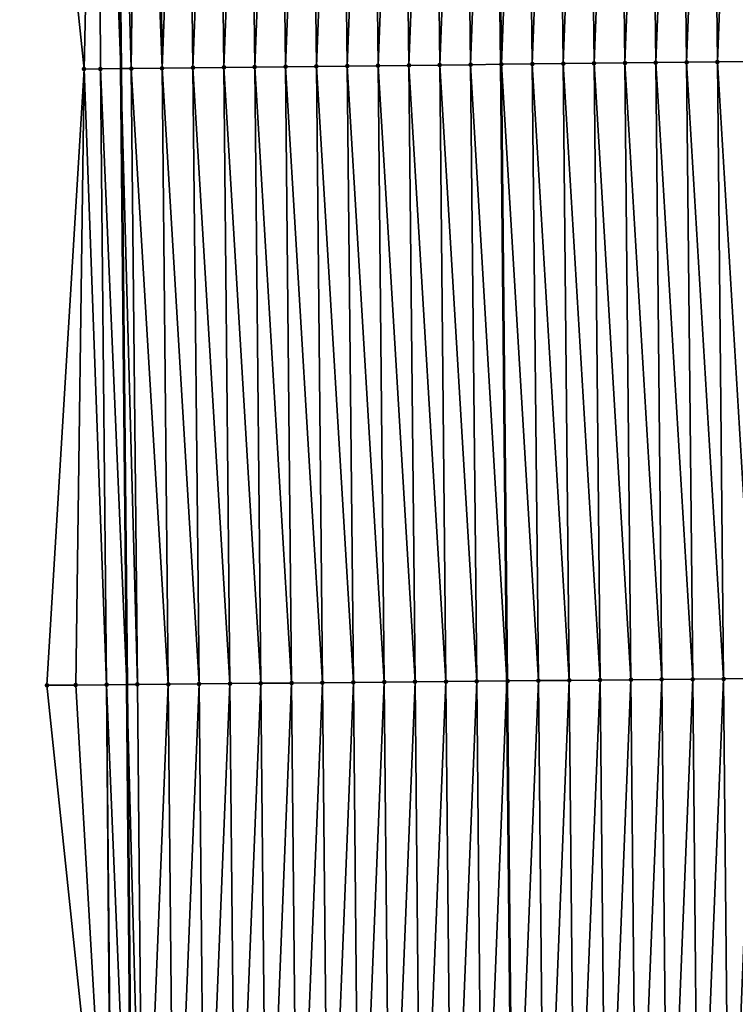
# Model space of a CAD drawing. Header units: feet. Extents: x 2007189 to 2022806, y 818621 to 837694.
# Tile 476 of 656: x 2011332 to 2011355, y 830837 to 830868. Entities that reach past the tile are written whole.
import ezdxf

# ---------------------------------------------------------------- set-up
doc = ezdxf.new("R2010")
doc.units = ezdxf.units.FT
doc.header["$MEASUREMENT"] = 0
for name, color, linetype, lineweight in [('EP_Travel Lane', 172, 'Continuous', 53), ('Road Shots', 141, 'Continuous', 100), ('Road X-Section', 40, 'Continuous', 13), ('STRIPING', 60, 'Continuous', 53)]:
    doc.layers.add(name, color=color, linetype=linetype, lineweight=lineweight)
doc.layers.add('I-77-MM17-21_SB-Surface-Border', color=7, linetype='Continuous')
doc.layers.add('I-77-MM17-21_SB-Surface-TIN', color=7, linetype='Continuous')

msp = doc.modelspace()

# ---------------------------------------------------------------- linework, layer by layer
at = {"layer": 'EP_Travel Lane'}
msp.add_polyline3d([(2011334.890869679, 830926.8194697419, 328.3462590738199), (2011335.114201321, 830906.8209515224, 328.2471406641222), (2011335.337531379, 830886.8225752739, 328.1241626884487), (2011335.560860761, 830866.8242594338, 327.9910895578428), (2011335.747577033, 830846.8676849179, 327.8624220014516), (2011335.927740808, 830826.8687773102, 327.7546426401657), (2011336.107904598, 830806.8698679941, 327.6472077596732), (2011336.288068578, 830786.8709375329, 327.5431673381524), (2011336.468230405, 830766.8722461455, 327.4003307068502), (2011336.648391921, 830746.8735891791, 327.2519640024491), (2011336.828555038, 830726.8747545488, 327.1323691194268), (2011337.008717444, 830706.8759988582, 327.0000259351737), (2011337.188882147, 830686.876988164, 326.9089942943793)], dxfattribs=at)
at = {"layer": 'I-77-MM17-21_SB-Surface-Border', "color": 3, "linetype": 'Continuous', "lineweight": -3}
msp.add_polyline3d([(2011333.542820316, 830686.8430368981, 326.751216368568), (2011335.962372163, 830706.8661963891, 326.9643362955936), (2011336.259068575, 830726.8694134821, 327.1139084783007), (2011334.819829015, 830746.8564750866, 327.1869302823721), (2011334.785086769, 830766.8564941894, 327.3402873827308), (2011335.255585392, 830786.8612606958, 327.5086366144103), (2011334.05727037, 830806.8506572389, 327.5772326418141), (2011335.253691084, 830826.8624472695, 327.7341384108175), (2011333.157678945, 830846.8434077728, 327.7763891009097), (2011334.367708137, 830866.810783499, 327.9576522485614), (2011332.277588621, 830886.788103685, 328.0235506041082), (2011334.321755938, 830906.8119848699, 328.2276932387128), (2011334.609498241, 830926.8162918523, 328.3383683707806)], dxfattribs=at)
at = {"layer": 'I-77-MM17-21_SB-Surface-TIN', "color": 128, "linetype": 'Continuous', "lineweight": -3}
for points in [[(2011338.66603703, 830886.8603258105, 328.1911059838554), (2011338.89524738, 830866.8621036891, 328.0536181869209), (2011339.66597228, 830886.8717057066, 328.2046703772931)], [(2011339.66597228, 830886.8717057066, 328.2046703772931), (2011338.89524738, 830866.8621036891, 328.0536181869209), (2011339.895182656, 830866.8734813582, 328.0675552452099)], [(2011339.66597228, 830886.8717057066, 328.2046703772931), (2011339.895182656, 830866.8734813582, 328.0675552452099), (2011340.66590763, 830886.8830769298, 328.219689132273)], [(2011340.66590763, 830886.8830769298, 328.219689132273), (2011339.895182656, 830866.8734813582, 328.0675552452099), (2011340.895118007, 830866.8848524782, 328.0825905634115)], [(2011340.66590763, 830886.8830769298, 328.219689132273), (2011340.895118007, 830866.8848524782, 328.0825905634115), (2011341.665843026, 830886.8944440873, 328.2353897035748)], [(2011341.665843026, 830886.8944440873, 328.2353897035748), (2011340.895118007, 830866.8848524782, 328.0825905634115), (2011341.895053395, 830866.8962202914, 328.0981803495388)], [(2011341.665843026, 830886.8944440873, 328.2353897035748), (2011341.895053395, 830866.8962202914, 328.0981803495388), (2011342.665778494, 830886.9058049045, 328.2521534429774)], [(2011342.665778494, 830886.9058049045, 328.2521534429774), (2011341.895053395, 830866.8962202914, 328.0981803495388), (2011342.894988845, 830866.9075828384, 328.1146532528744)], [(2011342.665778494, 830886.9058049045, 328.2521534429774), (2011342.894988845, 830866.9075828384, 328.1146532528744), (2011343.665713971, 830886.9171650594, 328.2690283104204)], [(2011343.665713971, 830886.9171650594, 328.2690283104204), (2011342.894988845, 830866.9075828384, 328.1146532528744), (2011343.894924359, 830866.9189396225, 328.1320925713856)], [(2011343.665713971, 830886.9171650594, 328.2690283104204), (2011343.894924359, 830866.9189396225, 328.1320925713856), (2011344.665649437, 830886.9285261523, 328.2857458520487)], [(2011344.665649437, 830886.9285261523, 328.2857458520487), (2011343.894924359, 830866.9189396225, 328.1320925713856), (2011344.89485996, 830866.9302889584, 328.1507809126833)], [(2011344.665649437, 830886.9285261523, 328.2857458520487), (2011344.89485996, 830866.9302889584, 328.1507809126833), (2011345.665585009, 830886.9398779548, 328.3040213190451)], [(2011345.665585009, 830886.9398779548, 328.3040213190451), (2011344.89485996, 830866.9302889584, 328.1507809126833), (2011345.894795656, 830866.9416298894, 328.1708786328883)], [(2011345.665585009, 830886.9398779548, 328.3040213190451), (2011345.894795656, 830866.9416298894, 328.1708786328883), (2011346.665520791, 830886.9512114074, 328.3253739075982)], [(2011346.665520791, 830886.9512114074, 328.3253739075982), (2011345.894795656, 830866.9416298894, 328.1708786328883), (2011346.894731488, 830866.9529590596, 328.1929485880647)], [(2011346.665520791, 830886.9512114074, 328.3253739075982), (2011346.894731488, 830866.9529590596, 328.1929485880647), (2011347.635445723, 830886.9621915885, 328.3482860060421)], [(2011346.894731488, 830866.9529590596, 328.1929485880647), (2011347.871474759, 830866.9640179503, 328.2157658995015), (2011347.635445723, 830886.9621915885, 328.3482860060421)], [(2011347.665456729, 830886.9625313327, 328.348994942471), (2011347.635445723, 830886.9621915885, 328.3482860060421), (2011347.871474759, 830866.9640179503, 328.2157658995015)], [(2011347.665456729, 830886.9625313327, 328.348994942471), (2011347.894667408, 830866.9642805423, 328.2163076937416), (2011348.665392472, 830886.9738682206, 328.3697714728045)], [(2011347.665456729, 830886.9625313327, 328.348994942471), (2011347.871474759, 830866.9640179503, 328.2157658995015), (2011347.894667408, 830866.9642805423, 328.2163076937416)], [(2011348.665392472, 830886.9738682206, 328.3697714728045), (2011347.894667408, 830866.9642805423, 328.2163076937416), (2011348.894603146, 830866.9756178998, 328.237004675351)], [(2011348.665392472, 830886.9738682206, 328.3697714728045), (2011348.894603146, 830866.9756178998, 328.237004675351), (2011349.665327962, 830886.9852272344, 328.386837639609)], [(2011349.665327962, 830886.9852272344, 328.386837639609), (2011348.894603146, 830866.9756178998, 328.237004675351), (2011349.894538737, 830866.9869680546, 328.2555557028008)], [(2011349.665327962, 830886.9852272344, 328.386837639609), (2011349.894538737, 830866.9869680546, 328.2555557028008), (2011350.665263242, 830886.9966044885, 328.4008450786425)], [(2011350.665263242, 830886.9966044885, 328.4008450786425), (2011349.894538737, 830866.9869680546, 328.2555557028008), (2011350.894474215, 830866.9983280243, 328.2724607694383)], [(2011350.665263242, 830886.9966044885, 328.4008450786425), (2011350.894474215, 830866.9983280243, 328.2724607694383), (2011351.665198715, 830887.0079649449, 328.4176693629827)], [(2011351.665198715, 830887.0079649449, 328.4176693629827), (2011350.894474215, 830866.9983280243, 328.2724607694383), (2011351.894409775, 830867.0096809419, 328.2905484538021)], [(2011351.665198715, 830887.0079649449, 328.4176693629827), (2011351.894409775, 830867.0096809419, 328.2905484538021), (2011352.665134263, 830887.0193188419, 328.4355936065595)], [(2011352.665134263, 830887.0193188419, 328.4355936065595), (2011351.894409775, 830867.0096809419, 328.2905484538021), (2011352.894345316, 830867.0210354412, 328.3083709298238)], [(2011352.665134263, 830887.0193188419, 328.4355936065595), (2011352.894345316, 830867.0210354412, 328.3083709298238), (2011353.665069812, 830887.0306726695, 328.4535294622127)], [(2011353.665069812, 830887.0306726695, 328.4535294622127), (2011352.894345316, 830867.0210354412, 328.3083709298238), (2011353.894280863, 830867.032389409, 328.3262825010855)], [(2011353.665069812, 830887.0306726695, 328.4535294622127), (2011353.894280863, 830867.032389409, 328.3262825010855), (2011354.665005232, 830887.0420377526, 328.4695778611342)], [(2011354.665005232, 830887.0420377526, 328.4695778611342), (2011353.894280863, 830867.032389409, 328.3262825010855), (2011354.894216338, 830867.0437496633, 328.3431398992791)], [(2011354.665005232, 830887.0420377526, 328.4695778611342), (2011354.894216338, 830867.0437496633, 328.3431398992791), (2011355.664940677, 830887.0534006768, 328.4859883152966)], [(2011355.664940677, 830887.0534006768, 328.4859883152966), (2011354.894216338, 830867.0437496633, 328.3431398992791), (2011355.894151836, 830867.0551079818, 328.3603219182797)], [(2011334.800339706, 830886.8164938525, 328.1114833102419), (2011332.277588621, 830886.788103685, 328.0235506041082), (2011334.367708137, 830866.810783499, 327.9576522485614)], [(2011334.800339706, 830886.8164938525, 328.1114833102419), (2011334.367708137, 830866.810783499, 327.9576522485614), (2011334.895504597, 830866.8167396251, 327.973284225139)], [(2011334.800339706, 830886.8164938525, 328.1114833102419), (2011335.560860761, 830866.8242594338, 327.9910895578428), (2011335.337531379, 830886.8225752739, 328.1241626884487)], [(2011334.800339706, 830886.8164938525, 328.1114833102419), (2011334.895504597, 830866.8167396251, 327.973284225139), (2011335.560860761, 830866.8242594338, 327.9910895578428)], [(2011336.139394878, 830886.8316529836, 328.1430891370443), (2011335.337531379, 830886.8225752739, 328.1241626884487), (2011335.895440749, 830866.8280408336, 328.0000431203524)], [(2011335.895440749, 830866.8280408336, 328.0000431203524), (2011335.337531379, 830886.8225752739, 328.1241626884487), (2011335.560860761, 830866.8242594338, 327.9910895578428)], [(2011336.139394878, 830886.8316529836, 328.1430891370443), (2011335.895440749, 830866.8280408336, 328.0000431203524), (2011336.895376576, 830866.8393704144, 328.0220442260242)], [(2011336.139394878, 830886.8316529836, 328.1430891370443), (2011336.895376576, 830866.8393704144, 328.0220442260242), (2011336.666166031, 830886.8376094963, 328.1566862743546)], [(2011336.666166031, 830886.8376094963, 328.1566862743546), (2011336.895376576, 830866.8393704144, 328.0220442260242), (2011337.666101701, 830886.848952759, 328.1763938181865)], [(2011337.666101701, 830886.848952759, 328.1763938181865), (2011336.895376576, 830866.8393704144, 328.0220442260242), (2011337.89531207, 830866.8507290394, 328.0391748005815)], [(2011337.666101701, 830886.848952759, 328.1763938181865), (2011337.89531207, 830866.8507290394, 328.0391748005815), (2011338.66603703, 830886.8603258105, 328.1911059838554)], [(2011338.66603703, 830886.8603258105, 328.1911059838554), (2011337.89531207, 830866.8507290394, 328.0391748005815), (2011338.89524738, 830866.8621036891, 328.0536181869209)], [(2011334.093084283, 830846.8521568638, 327.8105741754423), (2011334.367708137, 830866.810783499, 327.9576522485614), (2011333.157678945, 830846.8434077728, 327.7763891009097)], [(2011334.093084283, 830846.8521568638, 327.8105741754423), (2011335.093040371, 830846.8615304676, 327.8437538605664), (2011334.367708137, 830866.810783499, 327.9576522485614)], [(2011335.093040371, 830846.8615304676, 327.8437538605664), (2011334.895504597, 830866.8167396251, 327.973284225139), (2011334.367708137, 830866.810783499, 327.9576522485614)], [(2011334.895504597, 830866.8167396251, 327.973284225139), (2011335.747577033, 830846.8676849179, 327.8624220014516), (2011335.560860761, 830866.8242594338, 327.9910895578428)], [(2011335.093040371, 830846.8615304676, 327.8437538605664), (2011335.747577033, 830846.8676849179, 327.8624220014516), (2011334.895504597, 830866.8167396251, 327.973284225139)], [(2011336.092996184, 830846.870932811, 327.8722737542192), (2011335.895440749, 830866.8280408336, 328.0000431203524), (2011335.560860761, 830866.8242594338, 327.9910895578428)], [(2011336.092996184, 830846.870932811, 327.8722737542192), (2011335.560860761, 830866.8242594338, 327.9910895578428), (2011335.747577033, 830846.8676849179, 327.8624220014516)], [(2011337.092951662, 830846.8803700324, 327.8951386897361), (2011336.895376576, 830866.8393704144, 328.0220442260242), (2011335.895440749, 830866.8280408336, 328.0000431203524)], [(2011336.092996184, 830846.870932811, 327.8722737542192), (2011337.092951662, 830846.8803700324, 327.8951386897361), (2011335.895440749, 830866.8280408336, 328.0000431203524)], [(2011338.092906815, 830846.8898412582, 327.9124902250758), (2011337.89531207, 830866.8507290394, 328.0391748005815), (2011336.895376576, 830866.8393704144, 328.0220442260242)], [(2011337.092951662, 830846.8803700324, 327.8951386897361), (2011338.092906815, 830846.8898412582, 327.9124902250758), (2011336.895376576, 830866.8393704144, 328.0220442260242)], [(2011339.092861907, 830846.8993188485, 327.9288098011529), (2011338.89524738, 830866.8621036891, 328.0536181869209), (2011337.89531207, 830866.8507290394, 328.0391748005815)], [(2011338.092906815, 830846.8898412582, 327.9124902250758), (2011339.092861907, 830846.8993188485, 327.9288098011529), (2011337.89531207, 830866.8507290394, 328.0391748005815)], [(2011340.092816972, 830846.9087991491, 327.9446899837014), (2011339.895182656, 830866.8734813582, 328.0675552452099), (2011338.89524738, 830866.8621036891, 328.0536181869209)], [(2011339.092861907, 830846.8993188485, 327.9288098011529), (2011340.092816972, 830846.9087991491, 327.9446899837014), (2011338.89524738, 830866.8621036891, 328.0536181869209)], [(2011341.092772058, 830846.9182774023, 327.9609020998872), (2011340.895118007, 830866.8848524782, 328.0825905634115), (2011339.895182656, 830866.8734813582, 328.0675552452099)], [(2011340.092816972, 830846.9087991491, 327.9446899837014), (2011341.092772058, 830846.9182774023, 327.9609020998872), (2011339.895182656, 830866.8734813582, 328.0675552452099)], [(2011342.092727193, 830846.9277504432, 327.9779593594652), (2011341.895053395, 830866.8962202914, 328.0981803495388), (2011340.895118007, 830866.8848524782, 328.0825905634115)], [(2011341.092772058, 830846.9182774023, 327.9609020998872), (2011342.092727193, 830846.9277504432, 327.9779593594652), (2011340.895118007, 830866.8848524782, 328.0825905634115)], [(2011343.092682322, 830846.9372241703, 327.9949053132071), (2011342.894988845, 830866.9075828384, 328.1146532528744), (2011341.895053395, 830866.8962202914, 328.0981803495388)], [(2011342.092727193, 830846.9277504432, 327.9779593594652), (2011343.092682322, 830846.9372241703, 327.9949053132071), (2011341.895053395, 830866.8962202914, 328.0981803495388)], [(2011344.092637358, 830846.9467075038, 328.0102937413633), (2011343.894924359, 830866.9189396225, 328.1320925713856), (2011342.894988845, 830866.9075828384, 328.1146532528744)], [(2011343.092682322, 830846.9372241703, 327.9949053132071), (2011344.092637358, 830846.9467075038, 328.0102937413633), (2011342.894988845, 830866.9075828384, 328.1146532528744)], [(2011345.092592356, 830846.9561948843, 328.0250260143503), (2011344.89485996, 830866.9302889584, 328.1507809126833), (2011343.894924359, 830866.9189396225, 328.1320925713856)], [(2011344.092637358, 830846.9467075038, 328.0102937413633), (2011345.092592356, 830846.9561948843, 328.0250260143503), (2011343.894924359, 830866.9189396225, 328.1320925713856)], [(2011346.092547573, 830846.9656594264, 328.0434612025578), (2011345.894795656, 830866.9416298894, 328.1708786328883), (2011344.89485996, 830866.9302889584, 328.1507809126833)], [(2011345.092592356, 830846.9561948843, 328.0250260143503), (2011346.092547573, 830846.9656594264, 328.0434612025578), (2011344.89485996, 830866.9302889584, 328.1507809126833)], [(2011347.092502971, 830846.975105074, 328.0649599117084), (2011346.894731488, 830866.9529590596, 328.1929485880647), (2011345.894795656, 830866.9416298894, 328.1708786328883)], [(2011346.092547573, 830846.9656594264, 328.0434612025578), (2011347.092502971, 830846.975105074, 328.0649599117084), (2011345.894795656, 830866.9416298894, 328.1708786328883)], [(2011346.894731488, 830866.9529590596, 328.1929485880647), (2011348.072294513, 830846.9843575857, 328.0864574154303), (2011347.871474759, 830866.9640179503, 328.2157658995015)], [(2011347.092502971, 830846.975105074, 328.0649599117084), (2011348.072294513, 830846.9843575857, 328.0864574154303), (2011346.894731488, 830866.9529590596, 328.1929485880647)], [(2011348.092458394, 830846.9845480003, 328.0868998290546), (2011347.894667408, 830866.9642805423, 328.2163076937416), (2011347.871474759, 830866.9640179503, 328.2157658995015)], [(2011348.092458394, 830846.9845480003, 328.0868998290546), (2011347.871474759, 830866.9640179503, 328.2157658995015), (2011348.072294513, 830846.9843575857, 328.0864574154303)], [(2011349.092413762, 830846.9939967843, 328.1078900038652), (2011348.894603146, 830866.9756178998, 328.237004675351), (2011347.894667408, 830866.9642805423, 328.2163076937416)], [(2011348.092458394, 830846.9845480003, 328.0868998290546), (2011349.092413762, 830846.9939967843, 328.1078900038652), (2011347.894667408, 830866.9642805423, 328.2163076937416)], [(2011350.092369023, 830847.0034567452, 328.1270679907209), (2011349.894538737, 830866.9869680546, 328.2555557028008), (2011348.894603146, 830866.9756178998, 328.237004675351)], [(2011349.092413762, 830846.9939967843, 328.1078900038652), (2011350.092369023, 830847.0034567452, 328.1270679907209), (2011348.894603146, 830866.9756178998, 328.237004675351)], [(2011351.092324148, 830847.0129308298, 328.1439560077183), (2011350.894474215, 830866.9983280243, 328.2724607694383), (2011349.894538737, 830866.9869680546, 328.2555557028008)], [(2011350.092369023, 830847.0034567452, 328.1270679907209), (2011351.092324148, 830847.0129308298, 328.1439560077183), (2011349.894538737, 830866.9869680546, 328.2555557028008)], [(2011352.092279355, 830847.0223963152, 328.1622382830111), (2011351.894409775, 830867.0096809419, 328.2905484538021), (2011350.894474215, 830866.9983280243, 328.2724607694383)], [(2011351.092324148, 830847.0129308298, 328.1439560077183), (2011352.092279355, 830847.0223963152, 328.1622382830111), (2011350.894474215, 830866.9983280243, 328.2724607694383)], [(2011353.092234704, 830847.0318470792, 328.1829074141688), (2011352.894345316, 830867.0210354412, 328.3083709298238), (2011351.894409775, 830867.0096809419, 328.2905484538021)], [(2011352.092279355, 830847.0223963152, 328.1622382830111), (2011353.092234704, 830847.0318470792, 328.1829074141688), (2011351.894409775, 830867.0096809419, 328.2905484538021)], [(2011354.092189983, 830847.0413051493, 328.2023919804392), (2011353.894280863, 830867.032389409, 328.3262825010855), (2011352.894345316, 830867.0210354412, 328.3083709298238)], [(2011353.092234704, 830847.0318470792, 328.1829074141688), (2011354.092189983, 830847.0413051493, 328.2023919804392), (2011352.894345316, 830867.0210354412, 328.3083709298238)], [(2011355.092145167, 830847.0507731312, 328.2202694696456), (2011354.894216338, 830867.0437496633, 328.3431398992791), (2011353.894280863, 830867.032389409, 328.3262825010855)], [(2011354.092189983, 830847.0413051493, 328.2023919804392), (2011355.092145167, 830847.0507731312, 328.2202694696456), (2011353.894280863, 830867.032389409, 328.3262825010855)], [(2011356.09210045, 830847.0602306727, 328.2398397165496), (2011355.894151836, 830867.0551079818, 328.3603219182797), (2011354.894216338, 830867.0437496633, 328.3431398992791)], [(2011355.092145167, 830847.0507731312, 328.2202694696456), (2011356.09210045, 830847.0602306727, 328.2398397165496), (2011354.894216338, 830867.0437496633, 328.3431398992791)], [(2011348.092458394, 830846.9845480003, 328.0868998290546), (2011348.284023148, 830826.9854852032, 328.0220035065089), (2011349.092413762, 830846.9939967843, 328.1078900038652)], [(2011349.092413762, 830846.9939967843, 328.1078900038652), (2011348.284023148, 830826.9854852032, 328.0220035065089), (2011349.283978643, 830826.9949207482, 328.045141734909)], [(2011349.092413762, 830846.9939967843, 328.1078900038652), (2011349.283978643, 830826.9949207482, 328.045141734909), (2011350.092369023, 830847.0034567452, 328.1270679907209)], [(2011350.092369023, 830847.0034567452, 328.1270679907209), (2011349.283978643, 830826.9949207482, 328.045141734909), (2011350.283933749, 830827.0043967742, 328.0617164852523)], [(2011350.092369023, 830847.0034567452, 328.1270679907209), (2011350.283933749, 830827.0043967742, 328.0617164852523), (2011351.092324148, 830847.0129308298, 328.1439560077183)], [(2011351.092324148, 830847.0129308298, 328.1439560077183), (2011350.283933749, 830827.0043967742, 328.0617164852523), (2011351.283888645, 830827.0138949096, 328.0747064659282)], [(2011351.092324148, 830847.0129308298, 328.1439560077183), (2011351.283888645, 830827.0138949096, 328.0747064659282), (2011352.092279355, 830847.0223963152, 328.1622382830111)], [(2011352.092279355, 830847.0223963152, 328.1622382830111), (2011351.283888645, 830827.0138949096, 328.0747064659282), (2011352.283843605, 830827.0233861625, 328.0888123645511)], [(2011352.092279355, 830847.0223963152, 328.1622382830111), (2011352.283843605, 830827.0233861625, 328.0888123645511), (2011353.092234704, 830847.0318470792, 328.1829074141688)], [(2011353.092234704, 830847.0318470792, 328.1829074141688), (2011352.283843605, 830827.0233861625, 328.0888123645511), (2011353.283798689, 830827.0328645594, 328.1050027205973)], [(2011353.092234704, 830847.0318470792, 328.1829074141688), (2011353.283798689, 830827.0328645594, 328.1050027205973), (2011354.092189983, 830847.0413051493, 328.2023919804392)], [(2011354.092189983, 830847.0413051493, 328.2023919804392), (2011353.283798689, 830827.0328645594, 328.1050027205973), (2011354.283753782, 830827.0423421, 328.1213318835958)], [(2011354.092189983, 830847.0413051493, 328.2023919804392), (2011354.283753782, 830827.0423421, 328.1213318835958), (2011355.092145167, 830847.0507731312, 328.2202694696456)], [(2011355.092145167, 830847.0507731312, 328.2202694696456), (2011354.283753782, 830827.0423421, 328.1213318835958), (2011355.28370883, 830827.0518241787, 328.1369252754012)], [(2011355.092145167, 830847.0507731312, 328.2202694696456), (2011355.28370883, 830827.0518241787, 328.1369252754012), (2011356.09210045, 830847.0602306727, 328.2398397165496)], [(2011356.09210045, 830847.0602306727, 328.2398397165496), (2011355.28370883, 830827.0518241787, 328.1369252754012), (2011356.283663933, 830827.0613006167, 328.1534332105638)], [(2011334.093084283, 830846.8521568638, 327.8105741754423), (2011333.157678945, 830846.8434077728, 327.7763891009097), (2011335.253691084, 830826.8624472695, 327.7341384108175)], [(2011334.093084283, 830846.8521568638, 327.8105741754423), (2011335.253691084, 830826.8624472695, 327.7341384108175), (2011335.093040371, 830846.8615304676, 327.8437538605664)], [(2011335.093040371, 830846.8615304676, 327.8437538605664), (2011335.927740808, 830826.8687773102, 327.7546426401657), (2011335.747577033, 830846.8676849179, 327.8624220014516)], [(2011335.093040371, 830846.8615304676, 327.8437538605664), (2011335.284602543, 830826.8627372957, 327.7351217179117), (2011335.927740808, 830826.8687773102, 327.7546426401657)], [(2011335.093040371, 830846.8615304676, 327.8437538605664), (2011335.253691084, 830826.8624472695, 327.7341384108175), (2011335.284602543, 830826.8627372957, 327.7351217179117)], [(2011336.092996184, 830846.870932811, 327.8722737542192), (2011335.747577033, 830846.8676849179, 327.8624220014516), (2011336.284558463, 830826.8721283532, 327.7654729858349)], [(2011336.284558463, 830826.8721283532, 327.7654729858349), (2011335.747577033, 830846.8676849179, 327.8624220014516), (2011335.927740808, 830826.8687773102, 327.7546426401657)], [(2011336.092996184, 830846.870932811, 327.8722737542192), (2011336.284558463, 830826.8721283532, 327.7654729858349), (2011337.092951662, 830846.8803700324, 327.8951386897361)], [(2011337.092951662, 830846.8803700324, 327.8951386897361), (2011336.284558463, 830826.8721283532, 327.7654729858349), (2011337.284514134, 830826.8815455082, 327.7915929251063)], [(2011337.092951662, 830846.8803700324, 327.8951386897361), (2011337.284514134, 830826.8815455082, 327.7915929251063), (2011338.092906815, 830846.8898412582, 327.9124902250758)], [(2011338.092906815, 830846.8898412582, 327.9124902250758), (2011337.284514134, 830826.8815455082, 327.7915929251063), (2011338.284469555, 830826.8909887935, 327.8134761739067)], [(2011338.092906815, 830846.8898412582, 327.9124902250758), (2011338.284469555, 830826.8909887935, 327.8134761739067), (2011339.092861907, 830846.8993188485, 327.9288098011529)], [(2011339.092861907, 830846.8993188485, 327.9288098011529), (2011338.284469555, 830826.8909887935, 327.8134761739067), (2011339.284424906, 830826.9004392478, 327.8341969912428)], [(2011339.092861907, 830846.8993188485, 327.9288098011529), (2011339.284424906, 830826.9004392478, 327.8341969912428), (2011340.092816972, 830846.9087991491, 327.9446899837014)], [(2011340.092816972, 830846.9087991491, 327.9446899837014), (2011339.284424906, 830826.9004392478, 327.8341969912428), (2011340.284380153, 830826.9099006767, 327.8531385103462)], [(2011340.092816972, 830846.9087991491, 327.9446899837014), (2011340.284380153, 830826.9099006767, 327.8531385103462), (2011341.092772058, 830846.9182774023, 327.9609020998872)], [(2011341.092772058, 830846.9182774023, 327.9609020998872), (2011340.284380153, 830826.9099006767, 327.8531385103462), (2011341.28433527, 830826.9193755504, 327.8699000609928)], [(2011341.092772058, 830846.9182774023, 327.9609020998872), (2011341.28433527, 830826.9193755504, 327.8699000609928), (2011342.092727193, 830846.9277504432, 327.9779593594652)], [(2011342.092727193, 830846.9277504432, 327.9779593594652), (2011341.28433527, 830826.9193755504, 327.8699000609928), (2011342.284290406, 830826.928848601, 327.8869572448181)], [(2011342.092727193, 830846.9277504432, 327.9779593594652), (2011342.284290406, 830826.928848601, 327.8869572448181), (2011343.092682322, 830846.9372241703, 327.9949053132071)], [(2011343.092682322, 830846.9372241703, 327.9949053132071), (2011342.284290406, 830826.928848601, 327.8869572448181), (2011343.284245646, 830826.9383106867, 327.9057922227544)], [(2011343.092682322, 830846.9372241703, 327.9949053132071), (2011343.284245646, 830826.9383106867, 327.9057922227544), (2011344.092637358, 830846.9467075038, 328.0102937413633)], [(2011344.092637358, 830846.9467075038, 328.0102937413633), (2011343.284245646, 830826.9383106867, 327.9057922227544), (2011344.284200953, 830826.9477658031, 327.9257571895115)], [(2011344.092637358, 830846.9467075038, 328.0102937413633), (2011344.284200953, 830826.9477658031, 327.9257571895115), (2011345.092592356, 830846.9561948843, 328.0250260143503)], [(2011345.092592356, 830846.9561948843, 328.0250260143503), (2011344.284200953, 830826.9477658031, 327.9257571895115), (2011345.284156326, 830826.9572140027, 327.9468436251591)], [(2011345.092592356, 830846.9561948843, 328.0250260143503), (2011345.284156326, 830826.9572140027, 327.9468436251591), (2011346.092547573, 830846.9656594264, 328.0434612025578)], [(2011346.092547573, 830846.9656594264, 328.0434612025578), (2011345.284156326, 830826.9572140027, 327.9468436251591), (2011346.284111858, 830826.9666456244, 327.970617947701)], [(2011346.092547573, 830846.9656594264, 328.0434612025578), (2011346.284111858, 830826.9666456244, 327.970617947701), (2011347.092502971, 830846.975105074, 328.0649599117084)], [(2011347.092502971, 830846.975105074, 328.0649599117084), (2011346.284111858, 830826.9666456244, 327.970617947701), (2011347.284067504, 830826.9760653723, 327.9963174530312)], [(2011347.092502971, 830846.975105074, 328.0649599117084), (2011347.284067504, 830826.9760653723, 327.9963174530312), (2011348.072294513, 830846.9843575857, 328.0864574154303)], [(2011347.284067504, 830826.9760653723, 327.9963174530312), (2011348.266342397, 830826.9853186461, 328.021549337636), (2011348.072294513, 830846.9843575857, 328.0864574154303)], [(2011348.092458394, 830846.9845480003, 328.0868998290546), (2011348.072294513, 830846.9843575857, 328.0864574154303), (2011348.266342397, 830826.9853186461, 328.021549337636)], [(2011348.092458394, 830846.9845480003, 328.0868998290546), (2011348.266342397, 830826.9853186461, 328.021549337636), (2011348.284023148, 830826.9854852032, 328.0220035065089)]]:
    msp.add_3dface(points, dxfattribs=at)
at = {"layer": 'Road Shots', "lineweight": 100}
for p in [(2011334.367708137, 830866.810783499, 327.9576522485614), (2011334.895504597, 830866.8167396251, 327.973284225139), (2011335.895440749, 830866.8280408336, 328.0000431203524), (2011336.895376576, 830866.8393704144, 328.0220442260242), (2011337.89531207, 830866.8507290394, 328.0391748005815), (2011338.89524738, 830866.8621036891, 328.0536181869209), (2011339.895182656, 830866.8734813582, 328.0675552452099), (2011340.895118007, 830866.8848524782, 328.0825905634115), (2011341.895053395, 830866.8962202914, 328.0981803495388), (2011342.894988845, 830866.9075828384, 328.1146532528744), (2011343.894924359, 830866.9189396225, 328.1320925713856), (2011344.89485996, 830866.9302889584, 328.1507809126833), (2011345.894795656, 830866.9416298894, 328.1708786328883), (2011346.894731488, 830866.9529590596, 328.1929485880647), (2011347.894667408, 830866.9642805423, 328.2163076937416), (2011348.894603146, 830866.9756178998, 328.237004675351), (2011349.894538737, 830866.9869680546, 328.2555557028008), (2011350.894474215, 830866.9983280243, 328.2724607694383), (2011351.894409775, 830867.0096809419, 328.2905484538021), (2011352.894345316, 830867.0210354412, 328.3083709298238), (2011353.894280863, 830867.032389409, 328.3262825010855), (2011354.894216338, 830867.0437496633, 328.3431398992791), (2011349.092413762, 830846.9939967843, 328.1078900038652), (2011350.092369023, 830847.0034567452, 328.1270679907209), (2011351.092324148, 830847.0129308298, 328.1439560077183), (2011352.092279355, 830847.0223963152, 328.1622382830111), (2011353.092234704, 830847.0318470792, 328.1829074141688), (2011354.092189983, 830847.0413051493, 328.2023919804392), (2011355.092145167, 830847.0507731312, 328.2202694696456), (2011333.157678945, 830846.8434077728, 327.7763891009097), (2011334.093084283, 830846.8521568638, 327.8105741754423), (2011335.093040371, 830846.8615304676, 327.8437538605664), (2011336.092996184, 830846.870932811, 327.8722737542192), (2011337.092951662, 830846.8803700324, 327.8951386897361), (2011338.092906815, 830846.8898412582, 327.9124902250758), (2011339.092861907, 830846.8993188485, 327.9288098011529), (2011340.092816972, 830846.9087991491, 327.9446899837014), (2011341.092772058, 830846.9182774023, 327.9609020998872), (2011342.092727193, 830846.9277504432, 327.9779593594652), (2011343.092682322, 830846.9372241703, 327.9949053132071), (2011344.092637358, 830846.9467075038, 328.0102937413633), (2011345.092592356, 830846.9561948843, 328.0250260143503), (2011346.092547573, 830846.9656594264, 328.0434612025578), (2011347.092502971, 830846.975105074, 328.0649599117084), (2011348.092458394, 830846.9845480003, 328.0868998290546)]:
    msp.add_point(p, dxfattribs=at)
at = {"layer": 'Road X-Section', "extrusion": (-0.01146057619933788, 0.9999165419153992, 0.005963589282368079), "elevation": 807748.3732521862, "flags": 128}
msp.add_lwpolyline([(-2020766.17906734, -4489.061132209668), (-2020765.17906734, -4489.025288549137), (-2020764.17906734, -4488.996661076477), (-2020763.179067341, -4488.967727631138), (-2020762.179067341, -4488.930831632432), (-2020761.17906734, -4488.899269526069), (-2020760.17906734, -4488.876706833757), (-2020759.179067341, -4488.868257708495), (-2020758.17906734, -4488.855159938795), (-2020757.17906734, -4488.841011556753), (-2020756.17906734, -4488.828659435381), (-2020755.179067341, -4488.816440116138), (-2020754.179067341, -4488.804114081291), (-2020753.179067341, -4488.789909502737), (-2020752.179067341, -4488.774152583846), (-2020751.17906734, -4488.761230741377), (-2020750.179067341, -4488.750506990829), (-2020749.711808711, -4488.748745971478), (-2020749.562951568, -4488.748749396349), (-2020749.17906734, -4488.750515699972), (-2020748.949332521, -4488.752471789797), (-2020748.17906734, -4488.763272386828), (-2020747.17906734, -4488.781428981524), (-2020746.179067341, -4488.799041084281), (-2020745.179067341, -4488.816223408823), (-2020744.17906734, -4488.833081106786), (-2020743.17906734, -4488.850992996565), (-2020742.17906734, -4488.868815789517), (-2020741.179067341, -4488.886903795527), (-2020740.17906734, -4488.903809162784), (-2020739.179067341, -4488.922360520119), (-2020738.179067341, -4488.943057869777), (-2020737.179067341, -4488.96641739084), (-2020736.17906734, -4488.988487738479), (-2020735.179067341, -4489.008585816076), (-2020734.179067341, -4489.027274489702), (-2020733.179067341, -4489.044714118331), (-2020732.17906734, -4489.061187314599), (-2020731.17906734, -4489.076777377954), (-2020730.17906734, -4489.091812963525), (-2020729.17906734, -4489.105750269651), (-2020728.17906734, -4489.120193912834), (-2020727.17906734, -4489.137324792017), (-2020726.17906734, -4489.159326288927), (-2020725.17906734, -4489.186085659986), (-2020724.651237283, -4489.201717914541)], dxfattribs=at)
at = {"layer": 'Road X-Section', "extrusion": (-0.009578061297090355, 0.999935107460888, 0.006167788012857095), "elevation": 811530.2770286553, "flags": 128}
msp.add_lwpolyline([(-2019242.881757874, -4677.491933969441), (-2019241.881757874, -4677.455758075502), (-2019240.881757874, -4677.420638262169), (-2019239.881757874, -4677.384364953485), (-2019238.881757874, -4677.353509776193), (-2019237.881757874, -4677.327643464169), (-2019236.881757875, -4677.294487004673), (-2019235.881757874, -4677.274363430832), (-2019234.881757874, -4677.259865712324), (-2019233.881757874, -4677.247073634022), (-2019232.881757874, -4677.234181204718), (-2019231.881757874, -4677.223171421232), (-2019230.881757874, -4677.212724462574), (-2019229.881757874, -4677.202979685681), (-2019228.881757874, -4677.186312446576), (-2019227.881757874, -4677.169297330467), (-2019226.881757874, -4677.160323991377), (-2019225.881757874, -4677.14901098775), (-2019225.140597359, -4677.144496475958), (-2019225.030787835, -4677.144710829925), (-2019224.881757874, -4677.145604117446), (-2019224.562883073, -4677.149276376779), (-2019223.881757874, -4677.159781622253), (-2019222.881757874, -4677.176635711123), (-2019221.881757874, -4677.195839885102), (-2019220.881757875, -4677.215410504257), (-2019219.881757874, -4677.233288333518), (-2019218.881757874, -4677.25277327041), (-2019217.881757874, -4677.273442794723), (-2019216.881757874, -4677.291725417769), (-2019215.881757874, -4677.308613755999), (-2019214.881757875, -4677.327792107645), (-2019213.881757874, -4677.348782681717), (-2019212.881757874, -4677.370723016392), (-2019211.881757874, -4677.392222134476), (-2019210.881757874, -4677.410657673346), (-2019209.881757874, -4677.42539022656), (-2019208.881757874, -4677.440778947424), (-2019207.881757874, -4677.457725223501), (-2019206.881757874, -4677.474782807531), (-2019205.881757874, -4677.490995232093), (-2019204.881757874, -4677.506875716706), (-2019203.881757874, -4677.523195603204), (-2019202.881757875, -4677.540547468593), (-2019201.881757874, -4677.563412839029), (-2019200.881757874, -4677.591933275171), (-2019199.881757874, -4677.625113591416), (-2019198.946311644, -4677.659299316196)], dxfattribs=at)
at = {"layer": 'STRIPING'}
msp.add_polyline3d([(2011347.163386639, 830926.9586245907, 328.5989584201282), (2011347.399416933, 830906.9603443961, 328.4843149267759), (2011347.635445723, 830886.9621915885, 328.3482860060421), (2011347.871474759, 830866.9640179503, 328.2157658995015), (2011348.072294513, 830846.9843575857, 328.0864574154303), (2011348.266342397, 830826.9853186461, 328.021549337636), (2011348.460386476, 830806.9866719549, 327.8930734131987), (2011348.654429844, 830786.9880984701, 327.7527127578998), (2011348.848474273, 830766.9894156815, 327.6300593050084), (2011349.042516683, 830746.9909408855, 327.4737052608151), (2011349.236561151, 830726.992254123, 327.3517036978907), (2011349.430606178, 830706.9935096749, 327.2390776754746), (2011349.624650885, 830686.9947981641, 327.1210963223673)], dxfattribs=at)

doc.saveas('drawing.dxf')
